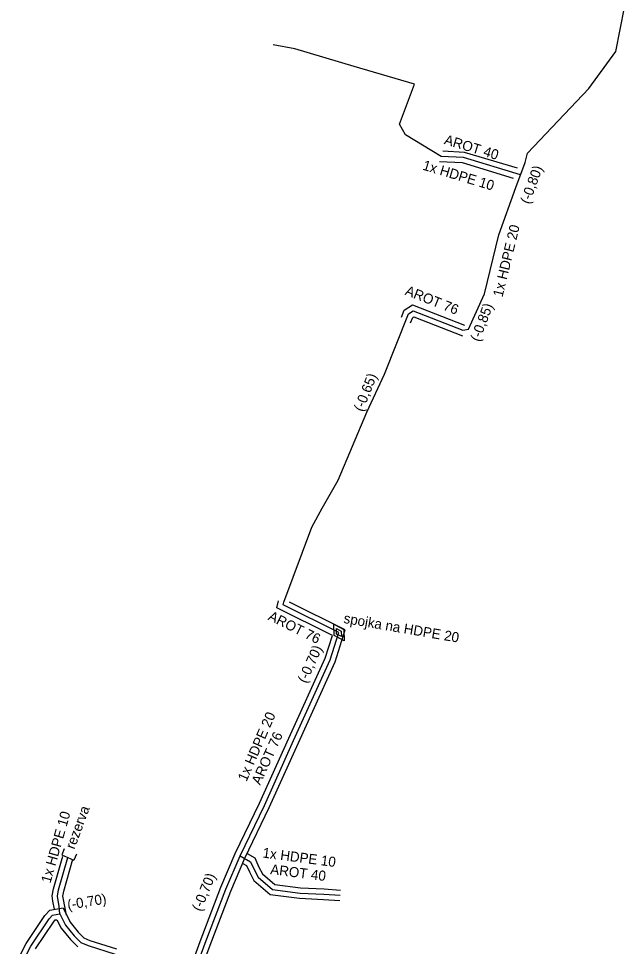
# Model space of a CAD drawing. Extents: x -651943 to -618711, y -1138561 to -1100552.
# Drawn here: x -634876.6 to -634831.2, y -1115211.5 to -1115141.9 of the extents above; entities that cross this region are included whole.
import ezdxf

# ---------------------------------------------------------------- set-up
doc = ezdxf.new("R2010")
doc.units = 0
for name, color, linetype in [('KT optika', 7, 'Continuous'), ('KT trasa', 7, 'Continuous'), ('KT zařízení', 7, 'Continuous')]:
    doc.layers.add(name, color=color, linetype=linetype)

# ---------------------------------------------------------------- blocks, each defined once
blk = doc.blocks.new('TVSPO_1')
at = {"layer": 'KT zařízení'}
for p, q in [((-0.074, 0.0016), (-0.0005, 0.0439)), ((-0.0005, -0.0409), (-0.074, 0.0016)), ((-0.0353, -0.0001), (0, 0.0203)), ((-0.0005, 0.0439), (0.0728, 0.0015)), ((0.0728, 0.0015), (-0.0005, -0.0409)), ((0, 0.0203), (0.0353, 0.0001)), ((0.0353, 0.0001), (0, -0.0204)), ((0, -0.0204), (-0.0353, -0.0001))]:
    blk.add_line(p, q, dxfattribs=at)
blk = doc.blocks.new('TVREZ')
at = {"layer": 'KT zařízení'}
for p, q in [((-0.05, 0.05), (0, 0.05)), ((0, -0.05), (0, 0.05)), ((-0.05, -0.05), (0, -0.05))]:
    blk.add_line(p, q, dxfattribs=at)

msp = doc.modelspace()

# ---------------------------------------------------------------- linework, layer by layer
at = {"layer": 'KT optika'}
for points in [[(-634839.35, -1115154.56), (-634838.66, -1115152.68), (-634838.491, -1115151.989), (-634833.896, -1115147.139), (-634831.873, -1115144.349), (-634831.218, -1115141.06)], [(-634843.325, -1115165.271), (-634842.917, -1115165.19), (-634841.706, -1115162.538), (-634840.633, -1115158.113), (-634839.35, -1115154.56)], [(-634863.58, -1115213.76), (-634862.642, -1115211.243), (-634861.106, -1115207.177), (-634860.033, -1115204.68), (-634858.215, -1115200.898), (-634856.019, -1115196.033), (-634853.27, -1115189.993), (-634852.63, -1115187.94), (-634856.81, -1115185.87), (-634856.76, -1115185.67), (-634854.65, -1115180.03), (-634853.87, -1115178.62), (-634852.68, -1115176.5), (-634850.52, -1115171.42), (-634849.216, -1115168.555), (-634847.413, -1115164.034), (-634847.055, -1115163.8), (-634843.325, -1115165.271)], [(-634873.54, -1115209.03), (-634873.59, -1115208.46), (-634873.68, -1115208.02), (-634873.72, -1115207.7), (-634873.64, -1115207.24), (-634872.948, -1115204.813)], [(-634860.033, -1115204.68), (-634859.25, -1115205.12), (-634858.98, -1115205.71), (-634858.68, -1115206.29)], [(-634858.68, -1115206.29), (-634857.61, -1115207.21), (-634855.54, -1115207.47), (-634853.75, -1115207.56), (-634852.531, -1115207.644)], [(-634876.29, -1115212.58), (-634875.72, -1115211.46), (-634874.35, -1115209.4), (-634874.09, -1115209.12), (-634873.54, -1115209.03), (-634873.12, -1115209.882), (-634872.466, -1115210.689), (-634871.967, -1115211.17), (-634871.433, -1115211.41), (-634869.395, -1115212.055)]]:
    msp.add_lwpolyline(points, dxfattribs=at)
at = {"layer": 'KT trasa'}
for points in [[(-634839.35, -1115154.56), (-634838.66, -1115152.68), (-634838.491, -1115151.989), (-634833.896, -1115147.139), (-634831.873, -1115144.349), (-634831.218, -1115141.06)], [(-634843.325, -1115165.271), (-634842.917, -1115165.19), (-634841.706, -1115162.538), (-634840.633, -1115158.113), (-634839.35, -1115154.56)], [(-634863.58, -1115213.76), (-634862.642, -1115211.243), (-634861.106, -1115207.177), (-634860.033, -1115204.68), (-634858.215, -1115200.898), (-634856.019, -1115196.033), (-634853.27, -1115189.993), (-634852.63, -1115187.94), (-634856.81, -1115185.87), (-634856.76, -1115185.67), (-634854.65, -1115180.03), (-634853.87, -1115178.62), (-634852.68, -1115176.5), (-634850.52, -1115171.42), (-634849.216, -1115168.555), (-634847.413, -1115164.034), (-634847.055, -1115163.8), (-634843.325, -1115165.271)], [(-634873.54, -1115209.03), (-634873.59, -1115208.46), (-634873.68, -1115208.02), (-634873.72, -1115207.7), (-634873.64, -1115207.24), (-634872.948, -1115204.813)], [(-634860.033, -1115204.68), (-634859.25, -1115205.12), (-634858.98, -1115205.71), (-634858.68, -1115206.29)], [(-634858.68, -1115206.29), (-634857.61, -1115207.21), (-634855.54, -1115207.47), (-634853.75, -1115207.56), (-634852.531, -1115207.644)], [(-634876.29, -1115212.58), (-634875.72, -1115211.46), (-634874.35, -1115209.4), (-634874.09, -1115209.12), (-634873.54, -1115209.03), (-634873.12, -1115209.882), (-634872.466, -1115210.689), (-634871.967, -1115211.17), (-634871.433, -1115211.41), (-634869.395, -1115212.055)]]:
    msp.add_lwpolyline(points, dxfattribs=at)
at = {"layer": 'KT zařízení'}
for points in [[(-634844.95, -1115152.23), (-634847.63, -1115150.62), (-634848.08, -1115149.8), (-634846.96, -1115146.82), (-634851.48, -1115145.49), (-634855.93, -1115144.17), (-634857.551, -1115143.855)], [(-634839.002, -1115153.611), (-634843.29, -1115152.32), (-634844.95, -1115152.23)], [(-634839.247, -1115153.119), (-634843.221, -1115151.923), (-634844.828, -1115151.836)], [(-634839.524, -1115153.872), (-634843.359, -1115152.717), (-634845.072, -1115152.624)], [(-634847.94, -1115164.274), (-634847.738, -1115163.768), (-634847.101, -1115163.352), (-634843.217, -1115164.884)], [(-634847.255, -1115164.719), (-634847.088, -1115164.3), (-634847.009, -1115164.248), (-634843.363, -1115165.686)], [(-634863.91, -1115213.501), (-634863.017, -1115211.102), (-634861.477, -1115207.027), (-634860.397, -1115204.514), (-634858.578, -1115200.729), (-634856.383, -1115195.868), (-634853.644, -1115189.85), (-634853.113, -1115188.147), (-634857.276, -1115186.085), (-634857.143, -1115185.551)], [(-634863.25, -1115214.019), (-634862.267, -1115211.384), (-634860.735, -1115207.327), (-634859.669, -1115204.846), (-634857.852, -1115201.067), (-634855.655, -1115196.198), (-634852.896, -1115190.136), (-634852.147, -1115187.733), (-634856.33, -1115185.661)], [(-634859.51, -1115204.515), (-634858.94, -1115204.835), (-634858.62, -1115205.535), (-634858.36, -1115206.037)], [(-634873.95, -1115208.691), (-634874.075, -1115208.085), (-634874.124, -1115207.69), (-634874.03, -1115207.151), (-634873.333, -1115204.703)], [(-634873.047, -1115209.126), (-634873.285, -1115207.955), (-634873.316, -1115207.71), (-634873.25, -1115207.329), (-634872.563, -1115204.923)], [(-634859.841, -1115205.247), (-634859.56, -1115205.405), (-634859.34, -1115205.885), (-634858.999, -1115206.543)], [(-634858.999, -1115206.543), (-634857.779, -1115207.592), (-634855.575, -1115207.869), (-634853.774, -1115207.959), (-634852.558, -1115208.043)], [(-634858.36, -1115206.037), (-634857.441, -1115206.828), (-634855.505, -1115207.071), (-634853.726, -1115207.161), (-634852.494, -1115207.246)], [(-634876.644, -1115212.394), (-634876.066, -1115211.258), (-634874.665, -1115209.152), (-634874.29, -1115208.747), (-634873.312, -1115208.587), (-634872.781, -1115209.665), (-634872.171, -1115210.418), (-634871.74, -1115210.834), (-634871.29, -1115211.036), (-634869.296, -1115211.667)], [(-634875.374, -1115211.662), (-634874.035, -1115209.648), (-634873.89, -1115209.493), (-634873.768, -1115209.473), (-634873.459, -1115210.099), (-634872.761, -1115210.96), (-634872.194, -1115211.506)]]:
    msp.add_lwpolyline(points, dxfattribs=at)

# ---------------------------------------------------------------- block references
for name, p, xscale, yscale, rotation in [('TVSPO_1', (-634852.63, -1115187.94), 9.999984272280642, 9.999984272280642, -58.238769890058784), ('TVREZ', (-634872.948, -1115204.813), 10.000014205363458, 10.000014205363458, -113.00468179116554)]:
    msp.add_blockref(name, p, dxfattribs=dict(at, xscale=xscale, yscale=yscale, rotation=rotation))

# ---------------------------------------------------------------- texts
for s, height, rotation, p in [('AROT 40', 0.75, 343.25051, (-634844.79, -1115151.292)), ('1x HDPE 10', 0.75, 343.25051, (-634846.403, -1115153.21)), ('(-0,80)', 0.75, 69.84579, (-634838.349, -1115155.852)), ('1x HDPE 20', 0.75, 76.36967, (-634840.362, -1115162.82)), ('AROT 76', 0.75, 338.4738, (-634847.724, -1115162.582)), ('(-0,85)', 0.75, 69.23223, (-634842.099, -1115166.172)), ('(-0,65)', 0.75, 68.09258, (-634850.848, -1115171.42)), ('AROT 76', 0.75, 333.64903, (-634857.994, -1115186.952)), ('spojka na HDPE 20', 0.74999, 350.28199, (-634852.314, -1115187.214)), ('(-0,70)', 0.75, 65.52808, (-634855.077, -1115191.791)), ('1x HDPE 20', 0.75, 66.45116, (-634859.557, -1115199.161)), ('AROT 76', 0.75, 65.69829, (-634858.532, -1115199.413)), ('rezerva', 0.75, 69.75, (-634872.455, -1115204.238)), ('1x HDPE 10', 0.75, 74.08579, (-634874.256, -1115206.778)), ('1x HDPE 10', 0.75, 352.49527, (-634858.381, -1115204.805)), ('AROT 40', 0.75, 352.84585, (-634857.799, -1115206.051)), ('(-0,70)', 0.75, 67.64638, (-634862.976, -1115208.899)), ('(-0,70)', 0.75, 9.29123, (-634872.927, -1115208.729))]:
    msp.add_text(s, height=height, rotation=rotation, dxfattribs=at).set_placement(p)

doc.saveas('drawing.dxf')
